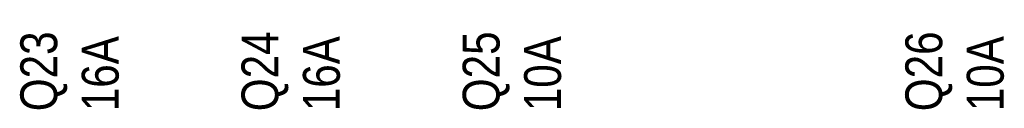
# Model space of a CAD drawing. Header units: millimetres. Extents: x -1290 to 1795, y -4192 to -1311.
# Tile 726 of 1056: x 1485.02 to 1501.04, y -2646.88 to -2645.44. Entities that reach past the tile are written whole.
import ezdxf

# ---------------------------------------------------------------- set-up
doc = ezdxf.new("R2010")
doc.units = ezdxf.units.MM
doc.layers.add('Aparatura', color=7, linetype='Continuous', lineweight=13)
doc.styles.get("Standard").update_dxf_attribs({"font": 'ARIALN.TTF', "width": 0.8})

# ---------------------------------------------------------------- blocks, each defined once
blk = doc.blocks.new('*U366')
blk = doc.blocks.new('*U367')
blk = doc.blocks.new('*U368')

msp = doc.modelspace()

# ---------------------------------------------------------------- block references
at = {"layer": 'Aparatura', "color": 7, "lineweight": 13}
ref = msp.add_blockref('*U366', (1414.278, -2541.227), dxfattribs=dict(at, xscale=0.2, yscale=0.2, zscale=0.2))
ref.add_attrib('Oznaczenie', 'Q23', (1485.628, -2646.927), dxfattribs={"layer": '0', "height": 0.6, "rotation": 90, "flags": 2})
ref.add_attrib('Pr¹d znamionowy', '16A', (1486.628, -2646.927), dxfattribs={"layer": '0', "height": 0.6, "rotation": 90, "flags": 2})
ref = msp.add_blockref('*U367', (1414.278, -2541.227), dxfattribs=dict(at, xscale=0.2, yscale=0.2, zscale=0.2))
ref.add_attrib('Oznaczenie', 'Q24', (1489.228, -2646.927), dxfattribs={"layer": '0', "height": 0.6, "rotation": 90, "flags": 2})
ref.add_attrib('Pr¹d znamionowy', '16A', (1490.228, -2646.927), dxfattribs={"layer": '0', "height": 0.6, "rotation": 90, "flags": 2})
ref = msp.add_blockref('*U368', (1414.278, -2541.227), dxfattribs=dict(at, xscale=0.2, yscale=0.2, zscale=0.2))
ref.add_attrib('Oznaczenie', 'Q25', (1492.828, -2646.927), dxfattribs={"layer": '0', "height": 0.6, "rotation": 90, "flags": 2})
ref.add_attrib('Pr¹d znamionowy', '10A', (1493.828, -2646.927), dxfattribs={"layer": '0', "height": 0.6, "rotation": 90, "flags": 2})
ref = msp.add_blockref('*U368', (1421.483, -2541.227), dxfattribs=dict(at, xscale=0.2, yscale=0.2, zscale=0.2))
ref.add_attrib('Oznaczenie', 'Q26', (1500.033, -2646.927), dxfattribs={"layer": '0', "height": 0.6, "rotation": 90, "flags": 2})
ref.add_attrib('Pr¹d znamionowy', '10A', (1501.033, -2646.927), dxfattribs={"layer": '0', "height": 0.6, "rotation": 90, "flags": 2})

doc.saveas('drawing.dxf')
